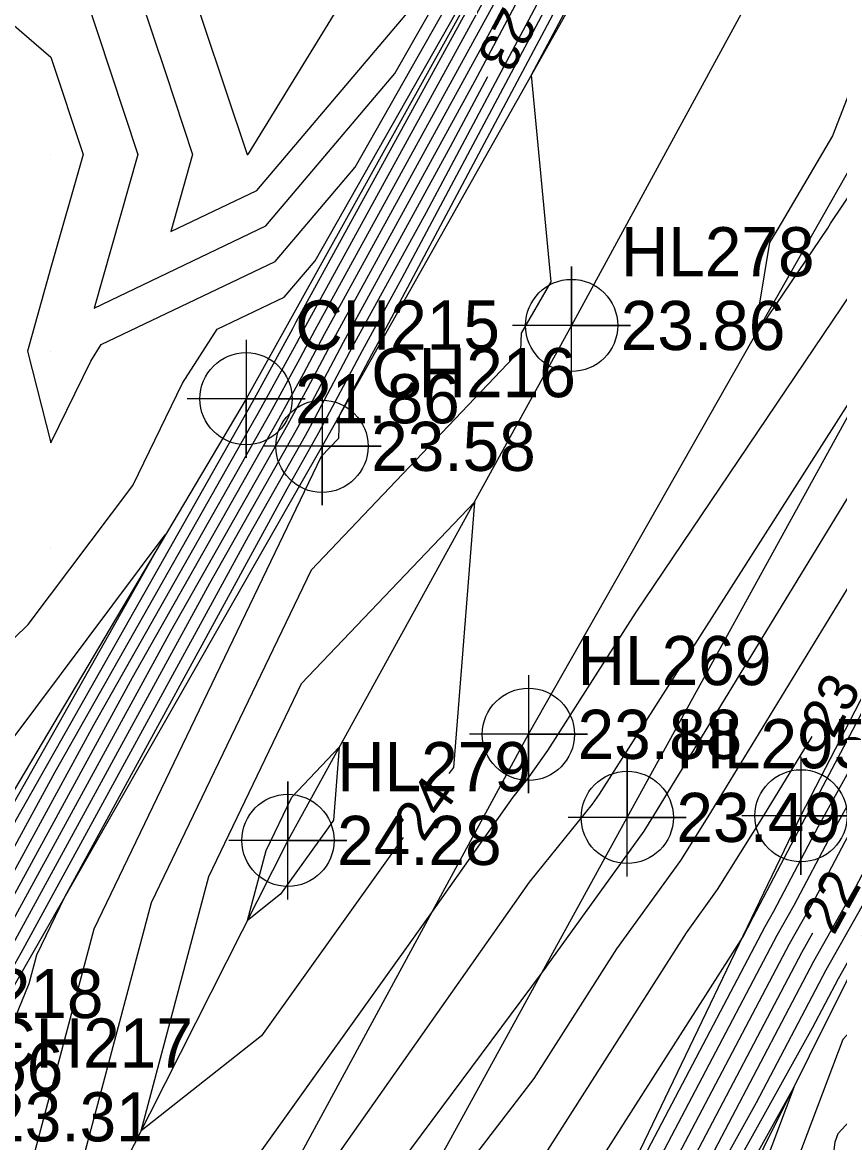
# Model space of a CAD drawing. Extents: x 2531902 to 2533249, y 715219 to 716099.
# Drawn here: x 2532948.6 to 2532990.1, y 715829.8 to 715886.7 of the extents above; entities that cross this region are included whole.
import ezdxf

# ---------------------------------------------------------------- set-up
doc = ezdxf.new("R2010")
doc.units = 0
for name, color, linetype in [('DTM Contours Major', 7, 'Continuous'), ('DTM Contours Major Text', 7, 'Continuous'), ('DTM Contours Minor', 7, 'Continuous'), ('Exist DTM Breakline', 7, 'Continuous'), ('Exist DTM Breakline Cogo Elevation', 7, 'Continuous'), ('Exist DTM Breakline Cogo Number', 7, 'Continuous'), ('Exist DTM Breakline Cogo Point CELL', 7, 'Continuous'), ('Exist DTM Crownline', 7, 'Continuous'), ('Exist DTM Crownline Cogo Elevation', 7, 'Continuous'), ('Exist DTM Crownline Cogo Number', 7, 'Continuous'), ('Exist DTM Crownline Cogo Point CELL', 7, 'Continuous'), ('Exist DTM QL2 LIDAR Elevation Point', 7, 'Continuous'), ('Exist Roads Soil', 7, 'Continuous'), ('Exist Roads Soil Cogo Elevation', 7, 'Continuous'), ('Exist Roads Soil Cogo Number', 7, 'Continuous'), ('Exist Roads Soil Cogo Point CELL', 7, 'Continuous')]:
    doc.layers.add(name, color=color, linetype=linetype)

msp = doc.modelspace()

# ---------------------------------------------------------------- linework, layer by layer
at = {"layer": 'DTM Contours Major'}
for points in [[(2533005.571, 715911.571), (2532998.047, 715902.991), (2532995.408, 715895.568), (2532989.728, 715880.959), (2532986.95, 715876.236), (2532986.539, 715875.537), (2532985.742, 715870.71), (2532989.489, 715876.266), (2532989.639, 715876.507), (2532996.946, 715887.377), (2533000.028, 715892.828), (2533012.634, 715915.667), (2533013.358, 715916.889)], [(2532934.467, 715853.454), (2532938.068, 715850), (2532937.978, 715842.022), (2532937.601, 715840), (2532938.927, 715839.382), (2532939.958, 715838.85), (2532940.96, 715840.37), (2532940.917, 715848.37), (2532948.849, 715856.102), (2532954.16, 715863.183), (2532956.691, 715868.374), (2532958.449, 715871.12), (2532961.864, 715872.752), (2532963.436, 715874.608), (2532976.31, 715897.32), (2532976.419, 715897.931), (2532976.962, 715898.637), (2532979.153, 715901.775), (2532976.97, 715898.003), (2532976.844, 715897.783), (2532976.47, 715897.08), (2532976.232, 715896.645)], [(2532974.311, 715893.136), (2532962.46, 715871.481), (2532962.278, 715871.136), (2532960.23, 715867.394), (2532948.234, 715846.192), (2532945.525, 715841.222), (2532941.981, 715834.931), (2532940.907, 715832.959), (2532936.106, 715824.028), (2532926.974, 715806.393), (2532926.413, 715805.363)], [(2532972.197, 715883.951), (2532970.304, 715880.392), (2532964.86, 715870.446), (2532963.229, 715867.364), (2532962.476, 715865.987), (2532958.062, 715858.186), (2532947.982, 715839.692), (2532947.015, 715837.976), (2532943.502, 715831.522), (2532933.674, 715813.243), (2532931.908, 715807.29), (2532931.698, 715805.829), (2532930.375, 715800.865), (2532927.885, 715794.695)], [(2532958.022, 715843.287), (2532962.739, 715853.1), (2532971.527, 715862.336), (2532970.464, 715848.842), (2532970.236, 715848.523)], [(2532935.185, 715767.309), (2532936.846, 715770.53), (2532940.585, 715772.44), (2532948.143, 715782.24), (2532949.453, 715784.64), (2532954.859, 715793.213), (2532961.679, 715811.367), (2532962.756, 715812.763), (2532974.003, 715827.414), (2532982.304, 715840.432), (2532983.884, 715842.624), (2532986.227, 715846.362), (2532988.704, 715850.418)], [(2532967.91, 715845.269), (2532960.702, 715835.183), (2532954.582, 715830.361), (2532958.022, 715843.287)], [(2532940.427, 715752.913), (2532947.909, 715766.076), (2532949.587, 715768.252), (2532954.651, 715777.527), (2532956.624, 715780.657), (2532968.862, 715803.641), (2532970.137, 715805.875), (2532974.043, 715813.166), (2532980.171, 715824.204), (2532988.171, 715839.431), (2532988.73, 715840.42)]]:
    msp.add_lwpolyline(points, dxfattribs=at)
at = {"layer": 'DTM Contours Minor'}
for points in [[(2532960.002, 715879.993), (2532960.048, 715880.048), (2532966.146, 715890), (2532962.345, 715897.655), (2532970, 715896.614), (2532970.571, 715899.816), (2532973.1, 715903.1), (2532975.202, 715910), (2532970, 715914.08), (2532966.848, 715913.152), (2532960.92, 715910), (2532960, 715907.099), (2532957.224, 715902.776), (2532958.007, 715900), (2532954.356, 715895.644), (2532956.638, 715890), (2532959.985, 715880.015), (2532959.99, 715880), (2532959.986, 715879.986), (2532960.002, 715879.993)], [(2532973.429, 715821.806), (2532985.17, 715840.216), (2532985.68, 715841.188), (2532985.702, 715841.227), (2532988.35, 715846.252), (2532989.105, 715847.614), (2533002.414, 715872.733), (2533002.775, 715873.379), (2533005.803, 715879.089), (2533007.918, 715882.646), (2533021.163, 715904.792)], [(2532961.763, 715825.114), (2532974.339, 715842.999), (2532977.53, 715846.976), (2532977.892, 715847.481), (2532992.924, 715871.06), (2532993.711, 715872.349), (2532993.84, 715872.585), (2532995.525, 715875.39), (2532995.625, 715875.571), (2533000.473, 715884.078), (2533007.977, 715897.351)], [(2532978.605, 715897.015), (2532971.537, 715883.729), (2532964.38, 715870.653), (2532963.039, 715868.118), (2532962.027, 715866.268), (2532956.096, 715855.787), (2532947.491, 715839.998), (2532946.008, 715837.367), (2532942.983, 715831.81), (2532929.455, 715806.649), (2532928.803, 715805.39), (2532926.843, 715801.791), (2532925.943, 715798.415), (2532924.885, 715795.792), (2532917.242, 715773.777), (2532914.997, 715768.345), (2532911.892, 715759.638), (2532906.456, 715747.898), (2532899.692, 715733.067), (2532896.805, 715726.836), (2532893.28, 715719.109), (2532886.559, 715706.802)], [(2532979.486, 715896.632), (2532969.071, 715877.054), (2532965.34, 715870.238), (2532963.42, 715866.609), (2532962.925, 715865.706), (2532960.028, 715860.585), (2532948.473, 715839.387), (2532948.022, 715838.585), (2532944.021, 715831.235), (2532940.505, 715824.696), (2532936.189, 715810.144), (2532935.675, 715806.573), (2532934.806, 715803.315), (2532928.105, 715786.707), (2532925.167, 715778.244), (2532919.916, 715765.541), (2532918.998, 715762.966), (2532908.344, 715739.958), (2532906.663, 715736.273), (2532901.372, 715724.854), (2532900.585, 715723.128), (2532888.659, 715701.292)], [(2532979.926, 715896.44), (2532967.837, 715873.717), (2532965.821, 715870.031), (2532963.61, 715865.855), (2532963.374, 715865.424), (2532961.994, 715862.984), (2532950.684, 715842.234), (2532949.265, 715839.284), (2532948.88, 715837.837), (2532945.112, 715828.649)], [(2532980.366, 715896.248), (2532966.604, 715870.379), (2532966.301, 715869.824), (2532964.657, 715866.718), (2532964.613, 715865.57), (2532963.739, 715864.651), (2532952.184, 715840.618), (2532948.685, 715827.47)], [(2532980.806, 715896.056), (2532974.415, 715884.041), (2532975.418, 715873.531), (2532973.91, 715870.926), (2532973.877, 715870.057), (2532963.239, 715858.875), (2532955.103, 715841.953), (2532949.17, 715819.66), (2532959.725, 715827.976), (2532969.363, 715841.46), (2532973.494, 715847.335), (2532974.223, 715848.244), (2532975.261, 715849.693), (2532979.719, 715856.686), (2532991.661, 715874.393), (2532992.633, 715875.956), (2532996.105, 715881.12), (2533004.003, 715895.09)], [(2532923.186, 715712.886), (2532930.858, 715737.702), (2532931.519, 715738.867), (2532931.565, 715739.012), (2532935.901, 715749.684), (2532944.529, 715764.866), (2532949.298, 715771.05), (2532953.612, 715778.95), (2532962.696, 715793.355), (2532968.331, 715803.94), (2532968.918, 715804.969), (2532973.515, 715813.549), (2532977.321, 715820.404), (2532987.549, 715839.87), (2532988.835, 715842.147), (2532990.374, 715845.067), (2532998.16, 715859.118), (2533004.671, 715871.406), (2533006.64, 715874.927), (2533008.039, 715877.566), (2533018.511, 715895.173)], [(2532944.159, 715890), (2532950, 715884.953), (2532951.633, 715880), (2532950, 715874.26), (2532948.803, 715870), (2532950, 715865.345), (2532952.029, 715869.507), (2532952.562, 715870.34), (2532961.399, 715874.562), (2532965.464, 715879.363), (2532974.36, 715895.059)], [(2532983.021, 715828.003), (2532988.794, 715838.992), (2532990.924, 715842.759), (2532991.724, 715844.277), (2533004.197, 715866.788), (2533006.175, 715870.522), (2533009.216, 715875.96), (2533009.53, 715876.551), (2533020.031, 715894.208), (2533013.028, 715880.457), (2533010.896, 715876.607), (2533011.155, 715875.792), (2533009.971, 715874.528), (2533007.992, 715870.086), (2533007.646, 715867.531), (2533003.034, 715858.943), (2532998.338, 715848.396), (2532997.507, 715841.252), (2532996.884, 715839.302), (2532996.574, 715832.805), (2532993.995, 715830), (2533000, 715825.719)], [(2532975.237, 715893.742), (2532962.94, 715871.274), (2532962.468, 715870.382), (2532960.68, 715867.113), (2532950.199, 715848.59), (2532946.016, 715840.916), (2532942.988, 715835.54), (2532941.426, 715832.672), (2532934.443, 715819.684), (2532927.431, 715806.142), (2532924.675, 715801.081), (2532923.145, 715798.135), (2532918.776, 715789.555), (2532910.427, 715770.931), (2532908.967, 715768.038), (2532903.853, 715756.506), (2532902.788, 715753.68), (2532891.061, 715729.356), (2532890.683, 715728.417), (2532883.705, 715713.988)], [(2532951.673, 715888.327), (2532954.419, 715880), (2532952.199, 715872.199), (2532960.933, 715876.373), (2532967.492, 715884.119), (2532972.411, 715892.797)], [(2532959.734, 715817.916), (2532974.936, 715838.353), (2532975.15, 715838.631), (2532975.249, 715838.787), (2532980.164, 715845.604), (2532980.606, 715846.309), (2532992.194, 715865.288), (2532996.266, 715872.719), (2532997.444, 715874.68), (2532998.591, 715876.776), (2533007.655, 715892.68)], [(2532916.168, 715709.807), (2532922.937, 715719.046), (2532928.431, 715736.817), (2532929.391, 715738.509), (2532929.424, 715738.615), (2532935.705, 715754.076), (2532941.15, 715763.655), (2532949.009, 715773.848), (2532952.572, 715780.372), (2532967.273, 715803.685), (2532967.59, 715804.529), (2532968.767, 715806.054), (2532972.987, 715813.931), (2532974.472, 715816.605), (2532986.926, 715840.31), (2532987.791, 715841.84), (2532989.699, 715845.462), (2532995.142, 715855.284), (2533003.918, 715871.848), (2533005.351, 715874.411), (2533007.293, 715878.074), (2533014.98, 715890.997)], [(2532974.003, 715890.405), (2532963.42, 715871.067), (2532962.658, 715869.627), (2532961.129, 715866.831), (2532952.165, 715850.989), (2532946.508, 715840.61), (2532943.995, 715836.149), (2532941.945, 715832.384), (2532932.78, 715815.339), (2532927.888, 715805.891), (2532924.525, 715799.715), (2532923.578, 715797.892), (2532920.873, 715792.58), (2532911.022, 715770.605), (2532910.531, 715769.633), (2532905.461, 715758.203), (2532904.787, 715756.311), (2532904.568, 715755.838), (2532892.722, 715729.861), (2532892.238, 715728.818), (2532885.975, 715715.09)], [(2532953.875, 715890), (2532955.829, 715884.171), (2532957.204, 715880), (2532956.092, 715876.092), (2532960.467, 715878.183), (2532969.52, 715888.874)], [(2532972.77, 715887.067), (2532963.9, 715870.86), (2532962.849, 715868.873), (2532961.578, 715866.55), (2532954.131, 715853.388), (2532946.999, 715840.304), (2532945.001, 715836.758), (2532942.464, 715832.097), (2532931.118, 715810.994), (2532928.346, 715805.641), (2532924.375, 715798.35), (2532924.011, 715797.648), (2532922.97, 715795.605), (2532917.043, 715782.383), (2532913.28, 715771.543), (2532912.537, 715769.747), (2532908.34, 715757.975), (2532905.512, 715751.868), (2532896.207, 715731.464), (2532894.522, 715727.827), (2532889.628, 715717.099)], [(2532910.432, 715708.479), (2532922.688, 715725.206), (2532926.003, 715735.932), (2532927.262, 715738.151), (2532927.284, 715738.218), (2532935.51, 715758.468), (2532937.77, 715762.445), (2532948.721, 715776.645), (2532951.532, 715781.795), (2532963.135, 715800.194), (2532965.619, 715806.809), (2532971.138, 715813.959), (2532972.856, 715816.197), (2532975.967, 715821.075), (2532986.303, 715840.749), (2532986.747, 715841.534), (2532989.025, 715845.857), (2532992.123, 715851.449), (2533003.166, 715872.291), (2533004.063, 715873.895), (2533006.548, 715878.581), (2533011.449, 715886.821)], [(2532913.805, 715732.275), (2532924.716, 715749.822), (2532927.378, 715756.907), (2532927.487, 715757.103), (2532937.989, 715777.463), (2532944.628, 715780.854), (2532947.854, 715785.038), (2532948.414, 715786.062), (2532950.722, 715789.722), (2532955.375, 715802.111), (2532959.105, 715812.252), (2532960.387, 715814.323), (2532965.555, 715821.271), (2532974.576, 715833.023), (2532978.776, 715839.609), (2532982.024, 715844.114), (2532983.417, 715846.335), (2532990.678, 715858.227), (2532998.691, 715872.853), (2532999.363, 715873.971), (2533001.557, 715877.98), (2533006.576, 715886.786)], [(2532975.099, 715812.402), (2532985.871, 715831.803), (2532989.417, 715838.553), (2532991.968, 715843.066), (2532992.398, 715843.882), (2533005.491, 715867.511), (2532995.955, 715846.097), (2532995.509, 715842.255), (2532994.386, 715838.743), (2532994.196, 715834.752), (2532990.01, 715830.201), (2532989.853, 715829.785), (2532988.45, 715818.925)], [(2532932.16, 715823.006), (2532933.188, 715831.173), (2532931.713, 715832.584), (2532930, 715835.255), (2532927.427, 715840), (2532929.173, 715840.827), (2532928.664, 715850), (2532927.47, 715852.53), (2532930, 715853.664), (2532933.82, 715850), (2532933.777, 715846.223), (2532932.62, 715840), (2532936.698, 715838.099), (2532939.87, 715836.461), (2532942.952, 715841.139), (2532942.933, 715844.786), (2532946.548, 715848.31), (2532955.811, 715860.659), (2532946.268, 715843.793), (2532945.033, 715841.527), (2532940.974, 715834.323), (2532940.388, 715833.246), (2532937.768, 715828.373)], [(2532960.941, 715844.622), (2532962.24, 715847.324), (2532964.66, 715849.867), (2532964.367, 715846.151), (2532964.091, 715845.766), (2532961.679, 715842.39), (2532959.994, 715841.062), (2532960.941, 715844.622)], [(2532975.627, 715812.02), (2532988.72, 715835.602), (2532990.04, 715838.113), (2532993.013, 715843.372), (2532993.073, 715843.487), (2532994.913, 715846.807), (2532993.573, 715843.798), (2532993.51, 715843.258), (2532991.888, 715838.184), (2532991.818, 715836.699), (2532990.261, 715835.006), (2532986.35, 715824.653)], [(2532976.155, 715811.638), (2532987.772, 715832.56), (2532982.847, 715819.522)]]:
    msp.add_lwpolyline(points, dxfattribs=at)
at = {"layer": 'Exist DTM Breakline'}
for points in [[(2533029.092, 715973.615), (2533002.141, 715931.719), (2532981.109, 715895.925), (2532963.783, 715865.168), (2532944.31, 715831.075), (2532924.281, 715797.496), (2532904.489, 715756.171), (2532883.846, 715713.918), (2532865.559, 715669.748), (2532864.574, 715660.11), (2532866.15, 715657.26), (2532867.929, 715656.562)], [(2533023.854, 715972.817), (2532999.029, 715934.39), (2532976.745, 715897.826), (2532959.919, 715867.589), (2532939.765, 715833.591), (2532921.006, 715799.338), (2532899.767, 715758.656), (2532880.473, 715715.603), (2532864.431, 715683.527), (2532849.717, 715661.422)], [(2532886.275, 715647.711), (2532887.831, 715646.823), (2532890.152, 715647.097), (2532894.459, 715651.173), (2532901.375, 715665.171), (2532911.098, 715687.189), (2532923.196, 715712.636), (2532936.336, 715739.896), (2532954.94, 715777.133), (2532972.649, 715814.175), (2532988.133, 715846.379), (2533005.236, 715879.474), (2533025.701, 715915.803), (2533049.322, 715952.267)], [(2532892.987, 715644.659), (2532898.123, 715649.312), (2532907.034, 715662.801), (2532916.799, 715684.707), (2532927.539, 715709.351), (2532941.275, 715737.303), (2532958.469, 715775.089), (2532977.032, 715811.003), (2532993.183, 715843.422), (2533009.96, 715876.258), (2533030.503, 715912.872), (2533054.575, 715948.316)]]:
    msp.add_lwpolyline(points, dxfattribs=at)
at = {"layer": 'Exist DTM Breakline Cogo Point CELL'}
for points in [[(2532959.919, 715870.589), (2532959.919, 715864.589), (2532959.919, 715867.589), (2532962.919, 715867.589), (2532956.919, 715867.589)], [(2532963.783, 715868.168), (2532963.783, 715862.168), (2532963.783, 715865.168), (2532966.783, 715865.168), (2532960.783, 715865.168)], [(2532988.133, 715849.379), (2532988.133, 715843.379), (2532988.133, 715846.379), (2532991.133, 715846.379), (2532985.133, 715846.379)]]:
    msp.add_lwpolyline(points, dxfattribs=at)
for centre in [(2532959.919, 715867.589), (2532963.783, 715865.168), (2532988.133, 715846.379)]:
    msp.add_circle(centre, 2.344, dxfattribs=at)
at = {"layer": 'Exist DTM Crownline'}
msp.add_lwpolyline([(2532876.571, 715652.013), (2532884.036, 715667.726), (2532897.268, 715696.346), (2532912.052, 715728.687), (2532925.335, 715755.88), (2532939.894, 715784.74), (2532958.948, 715822.246), (2532974.275, 715850.523), (2532997.485, 715891.381), (2533017.87, 715925.252), (2533038.842, 715957.692)], dxfattribs=at)
at = {"layer": 'Exist DTM Crownline Cogo Point CELL'}
msp.add_lwpolyline([(2532974.275, 715853.523), (2532974.275, 715847.523), (2532974.275, 715850.523), (2532977.275, 715850.523), (2532971.275, 715850.523)], dxfattribs=at)
msp.add_circle((2532974.275, 715850.523), 2.344, dxfattribs=at)
at = {"layer": 'Exist DTM QL2 LIDAR Elevation Point'}
for p, q in [((2532950, 715880), (2532950, 715880)), ((2532960, 715880), (2532960, 715880)), ((2532950, 715870), (2532950, 715870)), ((2532950, 715860), (2532950, 715860)), ((2532990, 715830), (2532990, 715830))]:
    msp.add_line(p, q, dxfattribs=at)
at = {"layer": 'Exist Roads Soil'}
for points in [[(2533033.002, 715963.552), (2533014.441, 715935.484), (2532992.666, 715901.095), (2532976.471, 715871.314), (2532962.05, 715845.129), (2532943.271, 715807.995), (2532921.982, 715764.363), (2532902.685, 715724.284), (2532889.068, 715694.204), (2532879.255, 715673.169), (2532870.648, 715655.411), (2532876.571, 715652.013), (2532882.435, 715649.375)], [(2532882.435, 715649.375), (2532884.446, 715653.582), (2532893.832, 715673.236), (2532904.082, 715695.07), (2532909.886, 715707.279), (2532923.655, 715737.545), (2532935.371, 715761.586), (2532947.639, 715787.122), (2532960.723, 715812.473), (2532979.299, 715846.297), (2532995.343, 715875.457), (2533008.573, 715897.69), (2533027.701, 715928.616), (2533038.596, 715945.654), (2533044.798, 715955.275)]]:
    msp.add_lwpolyline(points, dxfattribs=at)
at = {"layer": 'Exist Roads Soil Cogo Point CELL'}
for points in [[(2532976.471, 715868.314), (2532976.471, 715874.314), (2532976.471, 715871.314), (2532979.471, 715871.314), (2532973.471, 715871.314)], [(2532979.299, 715843.297), (2532979.299, 715849.297), (2532979.299, 715846.297), (2532982.299, 715846.297), (2532976.299, 715846.297)], [(2532962.05, 715842.129), (2532962.05, 715848.129), (2532962.05, 715845.129), (2532965.05, 715845.129), (2532959.05, 715845.129)]]:
    msp.add_lwpolyline(points, dxfattribs=at)
for centre in [(2532976.471, 715871.314), (2532979.299, 715846.297), (2532962.05, 715845.129)]:
    msp.add_circle(centre, 2.344, dxfattribs=at)

# ---------------------------------------------------------------- texts
at = {"layer": 'DTM Contours Major Text'}
for s, rotation, p in [('23', 241.9877, (2532973.019, 715887.625)), ('23', 60.6923, (2532989.775, 715850.241)), ('24', 54.4447, (2532968.939, 715844.988)), ('22', 61.2255, (2532989.806, 715840.251))]:
    msp.add_text(s, height=2, rotation=rotation, dxfattribs=at).set_placement(p)
at = {"layer": 'Exist DTM Breakline Cogo Elevation'}
for s, p in [('21.86', (2532962.419, 715866.339)), ('23.58', (2532966.283, 715863.918)), ('21.56', (2532942.265, 715832.341)), ('23.31', (2532946.81, 715829.825))]:
    msp.add_text(s, height=2.5, dxfattribs=at).set_placement(p)
at = {"layer": 'Exist DTM Breakline Cogo Number'}
for s, p in [('CH215', (2532962.419, 715870.089)), ('CH216', (2532966.283, 715867.668)), ('CH218', (2532942.265, 715836.091)), ('CH217', (2532946.81, 715833.575))]:
    msp.add_text(s, height=2.5, dxfattribs=at).set_placement(p)
at = {"layer": 'Exist DTM Crownline Cogo Elevation'}
msp.add_text('23.88', height=2.5, dxfattribs=at).set_placement((2532976.775, 715849.273))
at = {"layer": 'Exist DTM Crownline Cogo Number'}
msp.add_text('HL269', height=2.5, dxfattribs=at).set_placement((2532976.775, 715853.023))
at = {"layer": 'Exist Roads Soil Cogo Elevation'}
for s, p in [('23.86', (2532978.971, 715870.064)), ('23.49', (2532981.799, 715845.047)), ('24.28', (2532964.55, 715843.879))]:
    msp.add_text(s, height=2.5, dxfattribs=at).set_placement(p)
at = {"layer": 'Exist Roads Soil Cogo Number'}
for s, p in [('HL278', (2532978.971, 715873.814)), ('HL295', (2532981.799, 715848.797)), ('HL279', (2532964.55, 715847.629))]:
    msp.add_text(s, height=2.5, dxfattribs=at).set_placement(p)

doc.saveas('drawing.dxf')
